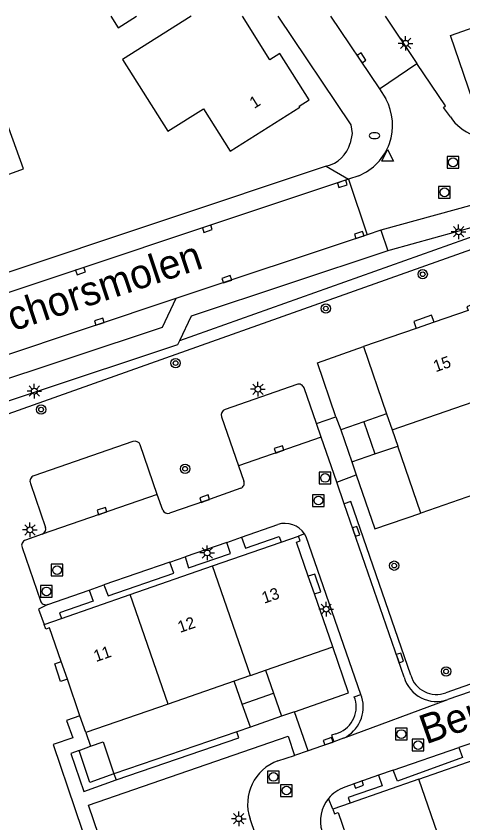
# Model space of a CAD drawing. Extents: x 136000 to 138005, y 398500 to 400500.
# Drawn here: x 137856.5 to 137894.7, y 400431 to 400500 of the extents above; entities that cross this region are included whole.
import ezdxf

# ---------------------------------------------------------------- set-up
doc = ezdxf.new("R2010")
doc.units = 0
for name, color, linetype in [('gg-afsc-erfafscheiding', 7, 'Continuous'), ('gg-afsc-hekwerk', 7, 'Continuous'), ('gg-anno-huisnummerreeks BGT', 7, 'Continuous'), ('gg-anno-openbare ruimte label', 7, 'Continuous'), ('gg-bbg-bijgebouw', 7, 'Continuous'), ('gg-bbg-hoofdgebouw', 7, 'Continuous'), ('gg-bbg-tussenscheiding', 7, 'Continuous'), ('gg-knt-verharding', 7, 'Continuous'), ('gg-knt-verharding nz', 7, 'Continuous'), ('gt-grn-groengrens', 7, 'Continuous'), ('gt-grn-weggrens', 7, 'Continuous'), ('gt-symb-boom', 7, 'Continuous'), ('gt-symb-brandkraan', 7, 'Continuous'), ('gt-symb-kolk', 7, 'Continuous'), ('gt-symb-lichtmast', 7, 'Continuous'), ('gt-symb-rioolschacht', 7, 'Continuous'), ('gt-symb-waterafsluiter', 7, 'Continuous')]:
    doc.layers.add(name, color=color, linetype=linetype)

# ---------------------------------------------------------------- blocks, each defined once
blk = doc.blocks.new('gt0-LMAST')
at = {"layer": 'gt-symb-lichtmast'}
for p, q in [((-0.182, 0.173), (-0.447, 0.438)), ((-0.005, 0.246), (-0.005, 0.621)), ((0.172, 0.173), (0.437, 0.438)), ((-0.255, -0.004), (-0.63, -0.004)), ((-0.182, -0.181), (-0.447, -0.446)), ((-0.005, -0.254), (-0.005, -0.629)), ((0.437, -0.446), (0.172, -0.181)), ((0.245, -0.004), (0.62, -0.004))]:
    blk.add_line(p, q, dxfattribs=at)
blk.add_circle((-0.005, -0.004), 0.25, dxfattribs=at)
blk = doc.blocks.new('gt0-RS')
at = {"layer": 'gt-symb-rioolschacht'}
blk.add_lwpolyline([(-0.5, -0.5), (0.5, -0.5), (0.5, 0.5), (-0.5, 0.5)], close=True, dxfattribs=at)
blk.add_circle((0, 0), 0.375, dxfattribs=at)
blk = doc.blocks.new('gt0-KOLK')
at = {"layer": 'gt-symb-kolk'}
blk.add_lwpolyline([(0, 0), (0.375, 0), (0.375, 0.4), (-0.375, 0.4), (-0.375, 0), (0, 0)], dxfattribs=at)
blk = doc.blocks.new('gt0-WAFSL')
at = {"layer": 'gt-symb-waterafsluiter'}
for p, q in [((-0.5, -0.333), (0, 0.667)), ((0, 0.667), (0.5, -0.333)), ((0.5, -0.333), (-0.5, -0.333))]:
    blk.add_line(p, q, dxfattribs=at)
blk = doc.blocks.new('gt0-BR')
at = {"layer": 'gt-symb-brandkraan'}
for centre, radius, start, end in [((-0.244, 0), 0.206, 107.56694, 252.43307), ((0.599, -2.664), 3, 106.89205, 107.56694), ((0, -0.691), 0.938, 73.10799, 106.89205), ((-0.599, -2.664), 3, 72.43309, 73.10799), ((0.244, 0), 0.206, 287.56695, 72.43309), ((0.599, 2.664), 3, 252.43307, 253.10797), ((0, 0.691), 0.938, 253.10797, 286.89206), ((-0.599, 2.664), 3, 286.89206, 287.56695)]:
    blk.add_arc(centre, radius, start, end, dxfattribs=at)
blk = doc.blocks.new('gt0-BOOM')
at = {"layer": 'gt-symb-boom'}
for radius in [0.4, 0.2]:
    blk.add_circle((0, 0), radius, dxfattribs=at)

msp = doc.modelspace()

# ---------------------------------------------------------------- linework, layer by layer
at = {"layer": 'gg-afsc-erfafscheiding'}
for p, q in [((137885.229, 400461.891), (137885.597, 400460.778)), ((137862.443, 400438.735), (137862.864, 400437.566))]:
    msp.add_line(p, q, dxfattribs=at)
at = {"layer": 'gg-afsc-hekwerk'}
for points in [[(137883.856, 400465.736), (137882.28, 400470.36), (137886.219, 400471.741)], [(137885.597, 400460.778), (137887.181, 400456.144), (137891.132, 400457.509)], [(137880.329, 400440.507), (137884.945, 400442.12), (137883.589, 400446.056)]]:
    msp.add_lwpolyline(points, dxfattribs=at)
at = {"layer": 'gg-bbg-bijgebouw'}
for p, q in [((137888.205, 400465.988), (137886.249, 400465.304)), ((137886.249, 400465.304), (137884.292, 400464.62)), ((137884.292, 400464.62), (137885.229, 400461.891)), ((137887.192, 400462.564), (137889.155, 400463.238)), ((137885.229, 400461.891), (137887.192, 400462.564)), ((137877.831, 400444.063), (137878.514, 400442.1)), ((137875.842, 400441.165), (137875.146, 400443.133)), ((137878.514, 400442.1), (137879.196, 400440.137)), ((137876.537, 400439.197), (137875.842, 400441.165)), ((137879.196, 400440.137), (137876.537, 400439.197)), ((137861.871, 400437.208), (137862.864, 400437.566))]:
    msp.add_line(p, q, dxfattribs=at)
for points in [[(137864.596, 400500), (137865.223, 400499.007), (137866.802, 400500)], [(137862.864, 400437.566), (137863.923, 400437.947), (137864.837, 400435.208)], [(137864.837, 400435.208), (137862.785, 400434.47), (137861.871, 400437.208)]]:
    msp.add_lwpolyline(points, dxfattribs=at)
at = {"layer": 'gg-bbg-hoofdgebouw'}
for p, q in [((137890.742, 400473.298), (137886.219, 400471.741)), ((137892.258, 400473.821), (137890.742, 400473.298)), ((137886.219, 400471.741), (137888.205, 400465.988)), ((137891.132, 400457.509), (137889.155, 400463.238)), ((137895.735, 400459.103), (137891.132, 400457.509)), ((137879.178, 400455.017), (137880.649, 400455.527)), ((137880.649, 400455.526), (137880.649, 400455.527)), ((137873.303, 400452.981), (137879.178, 400455.017)), ((137866.255, 400450.538), (137873.303, 400452.981)), ((137882.015, 400450.587), (137881.49, 400452.098)), ((137860.357, 400448.491), (137866.255, 400450.538)), ((137883.589, 400446.056), (137882.015, 400450.587)), ((137858.898, 400447.985), (137860.357, 400448.491)), ((137877.831, 400444.063), (137883.589, 400446.056)), ((137860.87, 400443.291), (137860.344, 400444.812)), ((137861.951, 400440.159), (137860.87, 400443.291)), ((137875.146, 400443.133), (137869.492, 400441.175)), ((137869.492, 400441.175), (137862.443, 400438.735)), ((137862.443, 400438.735), (137861.951, 400440.159)), ((137890.955, 400434.751), (137897.998, 400437.195)), ((137890.955, 400434.751), (137885.075, 400432.711)), ((137885.075, 400432.711), (137883.599, 400432.199))]:
    msp.add_line(p, q, dxfattribs=at)
for points in [[(137871.456, 400500), (137865.602, 400496.288), (137869.482, 400490.15), (137872.524, 400492.079), (137874.817, 400488.455), (137880.779, 400492.221), (137880.723, 400492.31), (137881.562, 400492.838), (137879.055, 400496.804), (137878.209, 400496.269), (137875.857, 400500)], [(137905.35, 400500), (137906.921, 400495.474), (137903.077, 400494.14), (137903.109, 400494.031), (137899.801, 400492.95), (137899.782, 400493.005), (137895.957, 400491.687), (137893.664, 400498.34), (137897.728, 400499.758), (137897.643, 400500)], [(137857.117, 400486.936), (137854.83, 400493.191), (137843.453, 400489.058), (137847.634, 400477.577), (137854.309, 400480.018), (137852.415, 400485.232), (137857.117, 400486.936)], [(137895.457, 400475.3), (137895.057, 400475.144), (137895.181, 400474.827), (137892.258, 400473.821)], [(137881.49, 400452.098), (137880.475, 400455.021), (137880.787, 400455.129), (137880.649, 400455.526)], [(137860.344, 400444.812), (137859.348, 400447.697), (137859.037, 400447.589), (137858.898, 400447.985)], [(137883.599, 400432.199), (137883.738, 400431.797), (137884.06, 400431.909), (137885.061, 400429.004)]]:
    msp.add_lwpolyline(points, dxfattribs=at)
at = {"layer": 'gg-bbg-tussenscheiding'}
for p, q in [((137888.676, 400464.625), (137898.037, 400467.861)), ((137888.205, 400465.988), (137888.676, 400464.625)), ((137886.249, 400465.304), (137887.192, 400462.564)), ((137888.676, 400464.625), (137889.155, 400463.238)), ((137876.54, 400443.616), (137873.303, 400452.981)), ((137869.492, 400441.175), (137866.255, 400450.538)), ((137876.54, 400443.616), (137875.146, 400443.133)), ((137876.54, 400443.616), (137877.831, 400444.063)), ((137875.842, 400441.165), (137878.514, 400442.1)), ((137894.192, 400425.386), (137890.955, 400434.751))]:
    msp.add_line(p, q, dxfattribs=at)
at = {"layer": 'gg-knt-verharding'}
for p, q in [((137888.069, 400500), (137890.795, 400495.953)), ((137887.603, 400493.78), (137890.795, 400495.953)), ((137887.603, 400493.78), (137888.14, 400492.919)), ((137883.031, 400487.172), (137838.225, 400472.265)), ((137885.814, 400486.348), (137884.936, 400486.048)), ((137884.936, 400486.048), (137886.523, 400481.295)), ((137887.704, 400481.688), (137886.523, 400481.295)), ((137886.523, 400481.295), (137870.168, 400475.845)), ((137880.503, 400468.498), (137874.377, 400466.371)), ((137882.187, 400465.157), (137881.132, 400468.202)), ((137874.066, 400465.737), (137875.523, 400461.552)), ((137882.187, 400465.157), (137883.856, 400465.736)), ((137883.856, 400465.736), (137884.292, 400464.62)), ((137882.592, 400464.001), (137882.187, 400465.157)), ((137866.49, 400463.618), (137858.004, 400460.699)), ((137883.926, 400460.153), (137882.592, 400464.001)), ((137868.568, 400459.098), (137867.114, 400463.337)), ((137875.523, 400461.552), (137875.987, 400460.225)), ((137883.926, 400460.153), (137885.597, 400460.778)), ((137884.566, 400458.3), (137883.926, 400460.153)), ((137857.707, 400460.04), (137858.999, 400456.286)), ((137869.036, 400457.767), (137868.568, 400459.098)), ((137889.692, 400443.468), (137884.566, 400458.3)), ((137875.786, 400455.435), (137878.88, 400456.522)), ((137858.709, 400455.707), (137857.28, 400455.196)), ((137874.533, 400454.999), (137875.786, 400455.435)), ((137881.17, 400455.718), (137880.649, 400455.527)), ((137874.533, 400454.999), (137870.96, 400453.765)), ((137856.989, 400454.569), (137858.567, 400450.015)), ((137869.646, 400453.302), (137864.005, 400451.357)), ((137869.646, 400453.302), (137870.96, 400453.765)), ((137862.748, 400450.921), (137864.005, 400451.357)), ((137859.195, 400449.694), (137862.748, 400450.921)), ((137904.248, 400445.297), (137893.442, 400441.572)), ((137886.077, 400441.771), (137886.001, 400441.991)), ((137880.329, 400440.507), (137879.196, 400440.137)), ((137881.474, 400437.186), (137880.329, 400440.507)), ((137876.537, 400439.197), (137875.378, 400438.785)), ((137884.517, 400438.253), (137883.678, 400437.949)), ((137883.678, 400437.949), (137881.474, 400437.186)), ((137888.772, 400435.518), (137894.386, 400437.458)), ((137895.672, 400437.894), (137894.386, 400437.458)), ((137878.901, 400436.327), (137880.305, 400436.773)), ((137881.474, 400437.186), (137880.305, 400436.773)), ((137888.772, 400435.518), (137887.51, 400435.08))]:
    msp.add_line(p, q, dxfattribs=at)
for points in [[(137878.89, 400500), (137885.125, 400490.695), (137885.257, 400489.95), (137885.074, 400489.142)], [(137893.659, 400491.379), (137893.078, 400492.186), (137893.244, 400492.316), (137890.795, 400495.953)], [(137884.936, 400486.048), (137884.348, 400485.848), (137872.793, 400482.008), (137861.936, 400478.387), (137838.795, 400470.702)], [(137900.296, 400485.146), (137900.28, 400485.141), (137887.704, 400481.688)], [(137895.912, 400482.051), (137888.499, 400479.992), (137888.292, 400479.923)], [(137888.292, 400479.923), (137871.483, 400474.356), (137870.478, 400472.247)], [(137870.168, 400475.845), (137868.989, 400473.382), (137845.503, 400465.587), (137843.073, 400466.829)], [(137892.258, 400473.821), (137892.052, 400474.418), (137890.537, 400473.894), (137890.742, 400473.298)], [(137870.478, 400472.247), (137870.311, 400471.897), (137845.393, 400463.613)], [(137875.717, 400459.633), (137872.693, 400458.549), (137869.628, 400457.5)], [(137875.786, 400455.435), (137876.114, 400454.504), (137879.012, 400455.496), (137879.178, 400455.017)], [(137886.001, 400441.991), (137881.328, 400455.461), (137881.17, 400455.718)], [(137870.96, 400453.765), (137871.247, 400452.828), (137874.836, 400454.05), (137874.533, 400454.999)], [(137864.005, 400451.357), (137864.363, 400450.428), (137869.98, 400452.371), (137869.646, 400453.302)], [(137882.015, 400450.587), (137882.582, 400450.783), (137882.045, 400452.291), (137881.49, 400452.098)], [(137862.748, 400450.921), (137863.08, 400449.982), (137860.19, 400448.971), (137860.357, 400448.491)], [(137860.87, 400443.291), (137860.297, 400443.093), (137859.793, 400444.621), (137860.344, 400444.812)], [(137861.951, 400440.159), (137860.791, 400439.758), (137861.329, 400438.296), (137859.649, 400437.708), (137863.364, 400426.759), (137851.78, 400422.731), (137852.321, 400421.24), (137852.235, 400421.199), (137854.601, 400416.026), (137855.645, 400416.358)], [(137865.057, 400434.702), (137875.558, 400438.275), (137875.378, 400438.785)], [(137864.915, 400426.005), (137862.67, 400432.522), (137879.775, 400438.437), (137880.305, 400436.773)], [(137894.386, 400437.458), (137894.698, 400436.597), (137889.121, 400434.59), (137888.772, 400435.518)], [(137861.871, 400437.208), (137861.163, 400436.959), (137862.27, 400433.685), (137865.057, 400434.702)], [(137887.51, 400435.08), (137885.746, 400434.477), (137884.612, 400434.061)], [(137887.51, 400435.08), (137887.813, 400434.179), (137884.91, 400433.188), (137885.075, 400432.711)], [(137878.301, 400426.14), (137877.395, 400428.756), (137876.509, 400431.356)]]:
    msp.add_lwpolyline(points, dxfattribs=at)
for centre, radius, start, end in [((137884.028, 400490.677), 4.683, 292.41628, 28.59787), ((137897.048, 400493.685), 4.099, 214.23807, 249.21235), ((137882.434, 400489.836), 2.73, 282.63993, 345.27578), ((137880.673, 400468.043), 0.486, 19.09661, 110.50115), ((137874.541, 400465.897), 0.501, 109.11491, 198.62584), ((137866.661, 400463.165), 0.485, 20.82791, 110.68606), ((137858.171, 400460.227), 0.501, 109.53283, 201.94662), ((137875.569, 400460.058), 0.45, 289.15293, 21.8134), ((137869.472, 400457.943), 0.47, 201.99031, 289.45766), ((137858.55, 400456.149), 0.47, 289.80491, 16.98585), ((137879.51, 400454.654), 1.971, 32.65833, 108.65016), ((137857.446, 400454.738), 0.487, 109.91046, 200.29611), ((137859.03, 400450.146), 0.481, 195.78818, 290.06445), ((137892.457, 400444.279), 2.881, 196.35852, 289.99916), ((137883.226, 400440.93), 2.972, 295.74242, 16.42935), ((137880.258, 400432.613), 3.954, 110.06647, 198.54066), ((137885.6, 400431.126), 3.097, 108.59939, 140.30253), ((137885.634, 400431.168), 3.097, 141.29783, 196.85315)]:
    msp.add_arc(centre, radius, start, end, dxfattribs=at)
at = {"layer": 'gg-knt-verharding nz'}
for p, q in [((137883.411, 400500), (137887.603, 400493.78)), ((137870.168, 400475.845), (137843.073, 400466.829)), ((137868.568, 400459.098), (137858.709, 400455.707))]:
    msp.add_line(p, q, dxfattribs=at)
msp.add_lwpolyline([(137882.592, 400464.001), (137879.061, 400462.763), (137875.523, 400461.552)], dxfattribs=at)
at = {"layer": 'gt-grn-groengrens'}
for p, q in [((137896.161, 400481.356), (137870.478, 400472.247)), ((137896.499, 400480.415), (137837.789, 400459.592)), ((137904.03, 400445.856), (137893.266, 400442.147)), ((137875.378, 400438.785), (137864.837, 400435.208)), ((137864.837, 400435.208), (137865.057, 400434.702)), ((137883.599, 400432.199), (137883.217, 400433.104))]:
    msp.add_line(p, q, dxfattribs=at)
for points in [[(137890.268, 400443.637), (137885.134, 400458.496), (137884.566, 400458.3)], [(137859.195, 400449.694), (137858.41, 400449.284), (137858.898, 400447.985)], [(137885.505, 400441.588), (137885.434, 400441.794), (137886.001, 400441.991)], [(137883.842, 400438.639), (137883.482, 400438.515), (137883.678, 400437.949)]]:
    msp.add_lwpolyline(points, dxfattribs=at)
for centre, radius, start, end in [((137892.456, 400444.279), 2.281, 196.35382, 290.79161), ((137883.226, 400440.93), 2.372, 285.05402, 16.10694)]:
    msp.add_arc(centre, radius, start, end, dxfattribs=at)
at = {"layer": 'gt-grn-weggrens'}
for p, q in [((137883.031, 400487.172), (137884.936, 400486.048)), ((137887.704, 400481.688), (137888.292, 400479.923)), ((137884.517, 400438.253), (137893.442, 400441.572))]:
    msp.add_line(p, q, dxfattribs=at)

# ---------------------------------------------------------------- block references
at = {"layer": 'gt-symb-boom'}
for p in [(137891.288, 400477.927), (137882.998, 400475), (137870.137, 400470.328), (137858.625, 400466.354), (137870.945, 400461.29), (137888.851, 400453.009), (137893.296, 400443.966)]:
    msp.add_blockref('gt0-BOOM', p, dxfattribs=at)
at = {"layer": 'gt-symb-brandkraan'}
msp.add_blockref('gt0-BR', (137887.165, 400489.78), dxfattribs=at)
at = {"layer": 'gt-symb-kolk'}
for p, rotation in [((137885.89, 400496.314), -56.45988592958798), ((137884.348, 400485.848), -161.55739506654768), ((137872.793, 400482.008), -161.55739506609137), ((137885.921, 400481.09), 18.432397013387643), ((137861.936, 400478.387), -161.5573950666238), ((137874.583, 400477.311), 18.432397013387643), ((137863.673, 400473.683), 18.432397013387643), ((137879.061, 400462.763), 19.32051398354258), ((137872.693, 400458.549), 19.731451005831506), ((137863.9, 400457.491), 18.98614722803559), ((137885.408, 400455.882), -70.92703991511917), ((137889.152, 400445.054), -71.21035418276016), ((137883.259, 400437.801), 19.284714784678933), ((137885.746, 400434.477), -159.8472798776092)]:
    msp.add_blockref('gt0-KOLK', p, dxfattribs=dict(at, rotation=rotation))
at = {"layer": 'gt-symb-lichtmast'}
for p in [(137889.831, 400497.677), (137894.37, 400481.56), (137858.048, 400467.941), (137877.186, 400468.103), (137857.672, 400456.072), (137872.851, 400454.1), (137883.031, 400449.29), (137875.544, 400431.375)]:
    msp.add_blockref('gt0-LMAST', p, dxfattribs=at)
at = {"layer": 'gt-symb-rioolschacht'}
for p in [(137893.884, 400487.495), (137893.154, 400484.933), (137882.934, 400460.511), (137882.36, 400458.576), (137859.991, 400452.625), (137859.081, 400450.807), (137889.462, 400438.606), (137890.896, 400437.664), (137878.512, 400434.945), (137879.628, 400433.778)]:
    msp.add_blockref('gt0-RS', p, dxfattribs=at)
at = {"layer": 'gt-symb-waterafsluiter'}
msp.add_blockref('gt0-WAFSL', (137888.283, 400487.938), dxfattribs=at)

# ---------------------------------------------------------------- texts
at = {"layer": 'gg-anno-huisnummerreeks BGT'}
for s, rotation, p in [('1', 32.3, (137876.866, 400492.053)), ('15', 19.1, (137892.398, 400469.544)), ('13', 19.1, (137877.716, 400449.748)), ('12', 19.1, (137870.519, 400447.254)), ('11', 19.1, (137863.322, 400444.758))]:
    msp.add_text(s, height=1, rotation=rotation, dxfattribs=at).set_placement(p)
at = {"layer": 'gg-anno-openbare ruimte label'}
for s, rotation, p in [('Schorsmolen', 18.4, (137854.098, 400472.324)), ('Berkengaarde', 19.4, (137891.571, 400437.717))]:
    msp.add_text(s, height=2.5, rotation=rotation, dxfattribs=at).set_placement(p)

doc.saveas('drawing.dxf')
